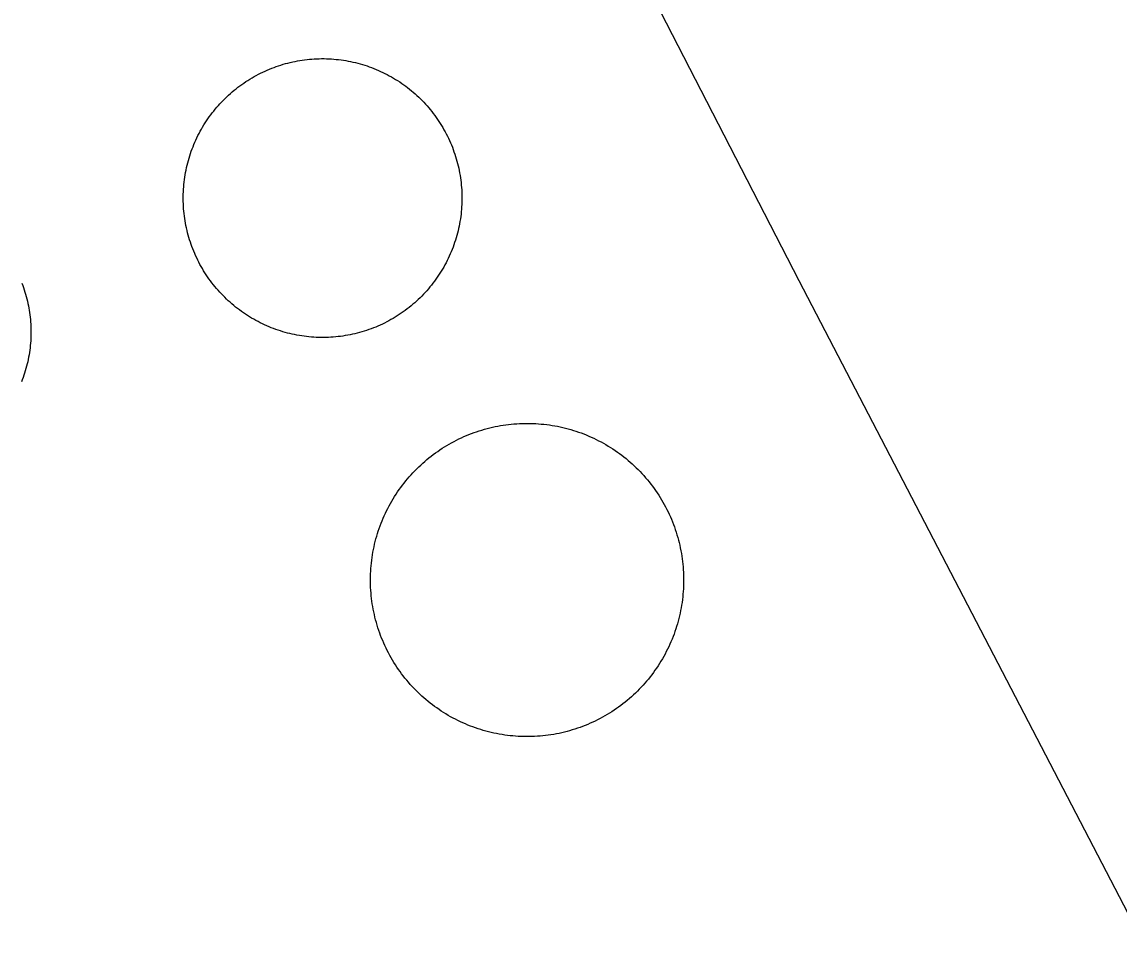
# Model space of a CAD drawing. Extents: x 3651524 to 3689615, y 505651 to 531377.
# Drawn here: x 3679348.8 to 3679434.8, y 515782.6 to 515855.9 of the extents above; entities that cross this region are included whole.
import ezdxf

# ---------------------------------------------------------------- set-up
doc = ezdxf.new("R2010")
doc.units = 0
doc.layers.add('V-DOMW-TANK', color=7, linetype='Continuous')
doc.layers.add('V-UTIL-LINE', color=7, linetype='Continuous')

msp = doc.modelspace()

# ---------------------------------------------------------------- linework, layer by layer
at = {"layer": 'V-DOMW-TANK'}
for points in [[(3679366.854, 515851.505), (3679367.02, 515851.599), (3679367.188, 515851.691), (3679367.356, 515851.781), (3679367.526, 515851.867), (3679367.696, 515851.949), (3679367.87, 515852.031), (3679368.044, 515852.107), (3679368.22, 515852.18), (3679368.396, 515852.252), (3679368.574, 515852.32), (3679368.753, 515852.385), (3679368.933, 515852.447), (3679369.115, 515852.506), (3679369.297, 515852.561), (3679369.48, 515852.613), (3679369.664, 515852.66), (3679369.848, 515852.707), (3679370.035, 515852.752), (3679370.221, 515852.789), (3679370.407, 515852.826), (3679370.594, 515852.858), (3679370.784, 515852.887), (3679370.973, 515852.914), (3679371.163, 515852.936), (3679371.351, 515852.955), (3679371.542, 515852.971), (3679371.73, 515852.985), (3679371.921, 515852.993), (3679372.111, 515853), (3679372.302, 515853.004), (3679372.492, 515853.004), (3679372.681, 515853), (3679372.873, 515852.991), (3679373.064, 515852.981), (3679373.254, 515852.969), (3679373.445, 515852.95), (3679373.633, 515852.928), (3679373.821, 515852.907), (3679374.01, 515852.881), (3679374.198, 515852.85), (3679374.387, 515852.817), (3679374.573, 515852.778), (3679374.759, 515852.74), (3679374.946, 515852.697), (3679375.13, 515852.649), (3679375.314, 515852.6), (3679375.497, 515852.547), (3679375.679, 515852.492), (3679375.859, 515852.432), (3679376.039, 515852.369), (3679376.22, 515852.301), (3679376.396, 515852.236), (3679376.574, 515852.164), (3679376.748, 515852.088), (3679376.922, 515852.01), (3679377.094, 515851.931), (3679377.266, 515851.847), (3679377.436, 515851.759), (3679377.604, 515851.668), (3679377.77, 515851.576), (3679377.936, 515851.48), (3679378.098, 515851.382), (3679378.257, 515851.281), (3679378.419, 515851.177), (3679378.577, 515851.07), (3679378.732, 515850.96), (3679378.886, 515850.849), (3679379.038, 515850.733), (3679379.189, 515850.616), (3679379.337, 515850.495), (3679379.48, 515850.372), (3679379.625, 515850.247), (3679379.767, 515850.12), (3679379.906, 515849.989), (3679380.043, 515849.856), (3679380.176, 515849.721), (3679380.309, 515849.584), (3679380.438, 515849.444), (3679380.565, 515849.303), (3679380.69, 515849.16), (3679380.813, 515849.012), (3679380.932, 515848.865), (3679381.049, 515848.713), (3679381.163, 515848.562), (3679381.276, 515848.406), (3679381.385, 515848.25), (3679381.491, 515848.093), (3679381.593, 515847.933), (3679381.696, 515847.769), (3679381.792, 515847.607), (3679381.888, 515847.443), (3679381.981, 515847.275), (3679382.069, 515847.108), (3679382.155, 515846.938), (3679382.239, 515846.766), (3679382.318, 515846.591), (3679382.396, 515846.417), (3679382.47, 515846.243), (3679382.542, 515846.065), (3679382.609, 515845.887)], [(3679364.063, 515835.014), (3679363.944, 515835.16), (3679363.823, 515835.307), (3679363.708, 515835.459), (3679363.592, 515835.61), (3679363.481, 515835.766), (3679363.37, 515835.921), (3679363.266, 515836.079), (3679363.161, 515836.239), (3679363.061, 515836.401), (3679362.963, 515836.564), (3679362.869, 515836.73), (3679362.776, 515836.896), (3679362.686, 515837.066), (3679362.6, 515837.236), (3679362.518, 515837.406), (3679362.437, 515837.58), (3679362.361, 515837.754), (3679362.287, 515837.928), (3679362.213, 515838.107), (3679362.148, 515838.285), (3679362.082, 515838.463), (3679362.021, 515838.643), (3679361.961, 515838.825), (3679361.906, 515839.008), (3679361.855, 515839.19), (3679361.806, 515839.374), (3679361.761, 515839.561), (3679361.718, 515839.745), (3679361.677, 515839.931), (3679361.642, 515840.12), (3679361.609, 515840.306), (3679361.58, 515840.493), (3679361.554, 515840.683), (3679361.531, 515840.873), (3679361.511, 515841.062), (3679361.494, 515841.252), (3679361.482, 515841.443), (3679361.472, 515841.633), (3679361.466, 515841.824), (3679361.464, 515842.016), (3679361.464, 515842.205), (3679361.468, 515842.395), (3679361.474, 515842.586), (3679361.484, 515842.776), (3679361.499, 515842.966), (3679361.515, 515843.155), (3679361.535, 515843.345), (3679361.558, 515843.534), (3679361.585, 515843.722), (3679361.615, 515843.911), (3679361.65, 515844.099), (3679361.685, 515844.285), (3679361.726, 515844.472), (3679361.767, 515844.658), (3679361.816, 515844.842), (3679361.865, 515845.029), (3679361.918, 515845.209), (3679361.974, 515845.391), (3679362.033, 515845.572), (3679362.094, 515845.752), (3679362.16, 515845.932), (3679362.23, 515846.108), (3679362.301, 515846.286), (3679362.375, 515846.46), (3679362.455, 515846.634), (3679362.535, 515846.806), (3679362.619, 515846.979), (3679362.705, 515847.149), (3679362.795, 515847.316), (3679362.887, 515847.482), (3679362.983, 515847.646), (3679363.082, 515847.81), (3679363.182, 515847.972), (3679363.286, 515848.132), (3679363.393, 515848.289), (3679363.504, 515848.445), (3679363.618, 515848.598), (3679363.731, 515848.75), (3679363.848, 515848.9), (3679363.968, 515849.049), (3679364.091, 515849.194), (3679364.216, 515849.338), (3679364.343, 515849.479), (3679364.474, 515849.62), (3679364.607, 515849.756), (3679364.741, 515849.889), (3679364.878, 515850.022), (3679365.017, 515850.151), (3679365.16, 515850.278), (3679365.304, 515850.403), (3679365.451, 515850.526), (3679365.599, 515850.644), (3679365.748, 515850.761), (3679365.902, 515850.876), (3679366.055, 515850.989), (3679366.213, 515851.097), (3679366.371, 515851.204), (3679366.53, 515851.306), (3679366.692, 515851.406), (3679366.854, 515851.505)], [(3679382.609, 515845.887), (3679382.671, 515845.709), (3679382.736, 515845.529), (3679382.794, 515845.346), (3679382.849, 515845.164), (3679382.902, 515844.982), (3679382.951, 515844.797), (3679382.996, 515844.613), (3679383.039, 515844.427), (3679383.078, 515844.24), (3679383.113, 515844.052), (3679383.146, 515843.866), (3679383.177, 515843.677), (3679383.203, 515843.489), (3679383.226, 515843.296), (3679383.244, 515843.11), (3679383.261, 515842.919), (3679383.275, 515842.729), (3679383.283, 515842.538), (3679383.289, 515842.348), (3679383.293, 515842.158), (3679383.293, 515841.967), (3679383.289, 515841.775), (3679383.281, 515841.586), (3679383.271, 515841.396), (3679383.259, 515841.207), (3679383.24, 515841.017), (3679383.222, 515840.826), (3679383.197, 515840.638), (3679383.17, 515840.449), (3679383.14, 515840.261), (3679383.107, 515840.073), (3679383.07, 515839.886), (3679383.031, 515839.7), (3679382.986, 515839.516), (3679382.939, 515839.329), (3679382.892, 515839.147), (3679382.839, 515838.963), (3679382.781, 515838.78), (3679382.722, 515838.6), (3679382.661, 515838.42), (3679382.595, 515838.242), (3679382.527, 515838.064), (3679382.456, 515837.887), (3679382.38, 515837.711), (3679382.302, 515837.537), (3679382.222, 515837.365), (3679382.138, 515837.193), (3679382.05, 515837.025), (3679381.96, 515836.857), (3679381.866, 515836.689), (3679381.774, 515836.526), (3679381.675, 515836.362), (3679381.573, 515836.202), (3679381.469, 515836.04), (3679381.362, 515835.882), (3679381.254, 515835.727), (3679381.141, 515835.575), (3679381.026, 515835.422), (3679380.907, 515835.272), (3679380.789, 515835.125), (3679380.666, 515834.979), (3679380.541, 515834.834), (3679380.412, 515834.693), (3679380.283, 515834.553), (3679380.15, 515834.418), (3679380.014, 515834.283), (3679379.877, 515834.15), (3679379.738, 515834.021), (3679379.597, 515833.894), (3679379.453, 515833.769), (3679379.306, 515833.648), (3679379.158, 515833.527), (3679379.007, 515833.411), (3679378.853, 515833.296), (3679378.7, 515833.185), (3679378.544, 515833.075), (3679378.386, 515832.97), (3679378.227, 515832.866), (3679378.065, 515832.765), (3679377.899, 515832.667), (3679377.735, 515832.573), (3679377.569, 515832.481), (3679377.401, 515832.391), (3679377.231, 515832.305), (3679377.059, 515832.223), (3679376.885, 515832.143), (3679376.713, 515832.065), (3679376.537, 515831.991), (3679376.361, 515831.92), (3679376.183, 515831.852), (3679376.002, 515831.789), (3679375.822, 515831.725), (3679375.642, 515831.666), (3679375.46, 515831.612), (3679375.275, 515831.559), (3679375.091, 515831.51), (3679374.907, 515831.465), (3679374.72, 515831.422), (3679374.534, 515831.383), (3679374.348, 515831.346)], [(3679348.819, 515835.426), (3679348.887, 515835.254), (3679348.948, 515835.08), (3679349.008, 515834.906), (3679349.063, 515834.729), (3679349.116, 515834.553), (3679349.165, 515834.377), (3679349.215, 515834.199), (3679349.258, 515834.021), (3679349.299, 515833.841), (3679349.335, 515833.66), (3679349.37, 515833.48), (3679349.401, 515833.298), (3679349.43, 515833.116), (3679349.454, 515832.933), (3679349.475, 515832.751), (3679349.493, 515832.569), (3679349.51, 515832.384), (3679349.522, 515832.202), (3679349.53, 515832.018), (3679349.536, 515831.834), (3679349.538, 515831.649), (3679349.538, 515831.465), (3679349.534, 515831.279), (3679349.526, 515831.098), (3679349.516, 515830.914), (3679349.503, 515830.73), (3679349.487, 515830.547), (3679349.467, 515830.363), (3679349.442, 515830.181), (3679349.417, 515829.999), (3679349.387, 515829.82), (3679349.354, 515829.636), (3679349.319, 515829.456), (3679349.28, 515829.276), (3679349.237, 515829.097), (3679349.192, 515828.919), (3679349.143, 515828.741), (3679349.092, 515828.567), (3679349.038, 515828.389), (3679348.981, 515828.213), (3679348.92, 515828.041), (3679348.854, 515827.867), (3679348.789, 515827.695)], [(3679374.348, 515831.346), (3679374.159, 515831.315), (3679373.973, 515831.285), (3679373.782, 515831.258), (3679373.594, 515831.236), (3679373.404, 515831.217), (3679373.215, 515831.201), (3679373.025, 515831.188), (3679372.834, 515831.178), (3679372.644, 515831.172), (3679372.453, 515831.168), (3679372.263, 515831.17), (3679372.072, 515831.172), (3679371.882, 515831.18), (3679371.691, 515831.188), (3679371.501, 515831.205), (3679371.313, 515831.221), (3679371.122, 515831.242), (3679370.934, 515831.264), (3679370.745, 515831.293), (3679370.557, 515831.322), (3679370.37, 515831.356), (3679370.182, 515831.393), (3679369.996, 515831.432), (3679369.811, 515831.475), (3679369.625, 515831.522), (3679369.443, 515831.571), (3679369.258, 515831.625), (3679369.076, 515831.68), (3679368.894, 515831.739), (3679368.718, 515831.803), (3679368.535, 515831.868), (3679368.357, 515831.934), (3679368.183, 515832.008), (3679368.007, 515832.083), (3679367.833, 515832.161), (3679367.661, 515832.241), (3679367.491, 515832.325), (3679367.321, 515832.411), (3679367.153, 515832.501), (3679366.985, 515832.595), (3679366.821, 515832.692), (3679366.657, 515832.79), (3679366.496, 515832.888), (3679366.338, 515832.995), (3679366.18, 515833.101), (3679366.023, 515833.212), (3679365.869, 515833.325), (3679365.717, 515833.439), (3679365.568, 515833.556), (3679365.42, 515833.677), (3679365.275, 515833.8), (3679365.13, 515833.925), (3679364.99, 515834.052), (3679364.851, 515834.183), (3679364.714, 515834.316), (3679364.579, 515834.451), (3679364.448, 515834.588), (3679364.317, 515834.727), (3679364.19, 515834.869), (3679364.063, 515835.014)], [(3679380.062, 515821.184), (3679380.219, 515821.329), (3679380.381, 515821.471), (3679380.545, 515821.608), (3679380.709, 515821.743), (3679380.879, 515821.876), (3679381.049, 515822.007), (3679381.221, 515822.132), (3679381.395, 515822.257), (3679381.573, 515822.378), (3679381.751, 515822.495), (3679381.931, 515822.609), (3679382.116, 515822.72), (3679382.3, 515822.829), (3679382.486, 515822.933), (3679382.675, 515823.033), (3679382.865, 515823.132), (3679383.058, 515823.23), (3679383.25, 515823.316), (3679383.445, 515823.408), (3679383.641, 515823.492), (3679383.84, 515823.572), (3679384.041, 515823.65), (3679384.242, 515823.723), (3679384.442, 515823.793), (3679384.645, 515823.863), (3679384.848, 515823.926), (3679385.057, 515823.986), (3679385.261, 515824.043), (3679385.47, 515824.096), (3679385.677, 515824.145), (3679385.888, 515824.19), (3679386.097, 515824.231), (3679386.308, 515824.27), (3679386.521, 515824.305), (3679386.73, 515824.336), (3679386.943, 515824.362), (3679387.156, 515824.387), (3679387.369, 515824.405), (3679387.582, 515824.42), (3679387.797, 515824.434), (3679388.012, 515824.442), (3679388.225, 515824.446), (3679388.438, 515824.448), (3679388.653, 515824.446), (3679388.866, 515824.44), (3679389.081, 515824.43), (3679389.294, 515824.416), (3679389.507, 515824.397), (3679389.72, 515824.377), (3679389.933, 515824.352), (3679390.144, 515824.324), (3679390.357, 515824.291), (3679390.568, 515824.254), (3679390.777, 515824.215), (3679390.988, 515824.172), (3679391.197, 515824.125), (3679391.403, 515824.074), (3679391.61, 515824.018), (3679391.817, 515823.961), (3679392.022, 515823.9), (3679392.227, 515823.834), (3679392.429, 515823.766), (3679392.63, 515823.693), (3679392.831, 515823.617), (3679393.03, 515823.539), (3679393.226, 515823.455), (3679393.423, 515823.369), (3679393.615, 515823.281), (3679393.81, 515823.187), (3679394, 515823.091), (3679394.191, 515822.992), (3679394.379, 515822.888), (3679394.563, 515822.783), (3679394.748, 515822.673), (3679394.93, 515822.56), (3679395.11, 515822.446), (3679395.288, 515822.327), (3679395.467, 515822.204), (3679395.639, 515822.079), (3679395.811, 515821.952), (3679395.979, 515821.821), (3679396.147, 515821.686), (3679396.31, 515821.551), (3679396.474, 515821.407), (3679396.634, 515821.268), (3679396.79, 515821.123), (3679396.945, 515820.975), (3679397.097, 515820.824), (3679397.246, 515820.67), (3679397.394, 515820.516), (3679397.537, 515820.357), (3679397.678, 515820.195), (3679397.818, 515820.033), (3679397.953, 515819.867), (3679398.086, 515819.699), (3679398.215, 515819.529), (3679398.342, 515819.355), (3679398.465, 515819.181), (3679398.586, 515819.005), (3679398.705, 515818.825)], [(3679380.975, 515802.416), (3679380.807, 515802.547), (3679380.639, 515802.68), (3679380.475, 515802.817), (3679380.311, 515802.957), (3679380.152, 515803.098), (3679379.996, 515803.246), (3679379.84, 515803.393), (3679379.689, 515803.545), (3679379.539, 515803.694), (3679379.394, 515803.852), (3679379.249, 515804.011), (3679379.107, 515804.171), (3679378.968, 515804.335), (3679378.833, 515804.499), (3679378.7, 515804.669), (3679378.571, 515804.839), (3679378.444, 515805.011), (3679378.321, 515805.185), (3679378.198, 515805.363), (3679378.081, 515805.541), (3679377.969, 515805.722), (3679377.856, 515805.906), (3679377.749, 515806.09), (3679377.645, 515806.279), (3679377.545, 515806.467), (3679377.444, 515806.655), (3679377.35, 515806.848), (3679377.258, 515807.043), (3679377.17, 515807.237), (3679377.086, 515807.434), (3679377.004, 515807.63), (3679376.926, 515807.831), (3679376.852, 515808.032), (3679376.781, 515808.234), (3679376.715, 515808.435), (3679376.652, 515808.642), (3679376.59, 515808.847), (3679376.535, 515809.054), (3679376.482, 515809.261), (3679376.433, 515809.469), (3679376.387, 515809.678), (3679376.344, 515809.889), (3679376.308, 515810.098), (3679376.273, 515810.311), (3679376.242, 515810.522), (3679376.213, 515810.735), (3679376.191, 515810.948), (3679376.172, 515811.161), (3679376.154, 515811.374), (3679376.14, 515811.587), (3679376.134, 515811.802), (3679376.129, 515812.017), (3679376.127, 515812.23), (3679376.131, 515812.443), (3679376.138, 515812.658), (3679376.148, 515812.871), (3679376.162, 515813.084), (3679376.179, 515813.299), (3679376.203, 515813.512), (3679376.226, 515813.723), (3679376.254, 515813.936), (3679376.287, 515814.147), (3679376.322, 515814.358), (3679376.363, 515814.569), (3679376.406, 515814.778), (3679376.453, 515814.987), (3679376.504, 515815.196), (3679376.557, 515815.402), (3679376.617, 515815.607), (3679376.676, 515815.814), (3679376.742, 515816.017), (3679376.811, 515816.222), (3679376.883, 515816.422), (3679376.959, 515816.621), (3679377.039, 515816.82), (3679377.121, 515817.018), (3679377.207, 515817.215), (3679377.297, 515817.407), (3679377.389, 515817.602), (3679377.485, 515817.792), (3679377.586, 515817.983), (3679377.688, 515818.169), (3679377.794, 515818.356), (3679377.903, 515818.54), (3679378.016, 515818.722), (3679378.132, 515818.902), (3679378.251, 515819.081), (3679378.372, 515819.257), (3679378.499, 515819.429), (3679378.626, 515819.601), (3679378.757, 515819.771), (3679378.89, 515819.937), (3679379.027, 515820.103), (3679379.167, 515820.264), (3679379.308, 515820.426), (3679379.453, 515820.582), (3679379.603, 515820.735), (3679379.752, 515820.889), (3679379.906, 515821.039), (3679380.062, 515821.184)], [(3679398.705, 515818.825), (3679398.817, 515818.644), (3679398.93, 515818.462), (3679399.036, 515818.276), (3679399.141, 515818.089), (3679399.243, 515817.901), (3679399.344, 515817.713), (3679399.436, 515817.52), (3679399.528, 515817.326), (3679399.616, 515817.131), (3679399.698, 515816.934), (3679399.782, 515816.736), (3679399.86, 515816.537), (3679399.933, 515816.336), (3679400.005, 515816.134), (3679400.071, 515815.931), (3679400.134, 515815.726), (3679400.195, 515815.521), (3679400.251, 515815.314), (3679400.304, 515815.108), (3679400.353, 515814.899), (3679400.398, 515814.69), (3679400.441, 515814.479), (3679400.478, 515814.268), (3679400.513, 515814.057), (3679400.544, 515813.846), (3679400.572, 515813.633), (3679400.593, 515813.42), (3679400.615, 515813.207), (3679400.632, 515812.994), (3679400.644, 515812.781), (3679400.652, 515812.566), (3679400.656, 515812.353), (3679400.658, 515812.138), (3679400.652, 515811.925), (3679400.648, 515811.71), (3679400.638, 515811.497), (3679400.626, 515811.282), (3679400.607, 515811.069), (3679400.585, 515810.856), (3679400.56, 515810.645), (3679400.531, 515810.432), (3679400.499, 515810.221), (3679400.464, 515810.01), (3679400.423, 515809.799), (3679400.38, 515809.59), (3679400.333, 515809.381), (3679400.281, 515809.172), (3679400.228, 515808.966), (3679400.169, 515808.759), (3679400.107, 515808.554), (3679400.044, 515808.351), (3679399.974, 515808.148), (3679399.903, 515807.946), (3679399.827, 515807.747), (3679399.747, 515807.546), (3679399.665, 515807.35), (3679399.579, 515807.153), (3679399.489, 515806.959), (3679399.397, 515806.766), (3679399.301, 515806.576), (3679399.2, 515806.385), (3679399.098, 515806.199), (3679398.991, 515806.012), (3679398.883, 515805.828), (3679398.77, 515805.646), (3679398.653, 515805.466), (3679398.535, 515805.287), (3679398.414, 515805.111), (3679398.289, 515804.937), (3679398.16, 515804.767), (3679398.029, 515804.597), (3679397.896, 515804.429), (3679397.758, 515804.265), (3679397.619, 515804.104), (3679397.478, 515803.944), (3679397.332, 515803.786), (3679397.183, 515803.631), (3679397.033, 515803.479), (3679396.88, 515803.329), (3679396.724, 515803.182), (3679396.566, 515803.041), (3679396.405, 515802.897), (3679396.239, 515802.76), (3679396.077, 515802.621), (3679395.907, 515802.492), (3679395.737, 515802.361), (3679395.565, 515802.236), (3679395.391, 515802.111), (3679395.213, 515801.99), (3679395.035, 515801.873), (3679394.854, 515801.759), (3679394.67, 515801.648), (3679394.486, 515801.54), (3679394.299, 515801.435), (3679394.111, 515801.333), (3679393.92, 515801.234), (3679393.728, 515801.14), (3679393.535, 515801.05), (3679393.341, 515800.962), (3679393.144, 515800.876)], [(3679393.144, 515800.876), (3679392.946, 515800.796), (3679392.745, 515800.718), (3679392.544, 515800.643), (3679392.343, 515800.573), (3679392.139, 515800.503), (3679391.936, 515800.442), (3679391.729, 515800.382), (3679391.524, 515800.327), (3679391.315, 515800.272), (3679391.109, 515800.223), (3679390.898, 515800.176), (3679390.689, 515800.137), (3679390.478, 515800.098), (3679390.267, 515800.063), (3679390.054, 515800.032), (3679389.843, 515800.006), (3679389.63, 515799.981), (3679389.417, 515799.963), (3679389.202, 515799.946), (3679388.989, 515799.934), (3679388.776, 515799.926), (3679388.561, 515799.92), (3679388.348, 515799.92), (3679388.133, 515799.922), (3679387.922, 515799.928), (3679387.705, 515799.94), (3679387.492, 515799.952), (3679387.279, 515799.971), (3679387.066, 515799.991), (3679386.853, 515800.016), (3679386.642, 515800.045), (3679386.431, 515800.077), (3679386.218, 515800.114), (3679386.009, 515800.153), (3679385.798, 515800.196), (3679385.589, 515800.243), (3679385.382, 515800.294), (3679385.175, 515800.35), (3679384.967, 515800.407), (3679384.764, 515800.468), (3679384.559, 515800.536), (3679384.356, 515800.602), (3679384.156, 515800.675), (3679383.953, 515800.751), (3679383.756, 515800.829), (3679383.56, 515800.913), (3679383.363, 515800.999), (3679383.168, 515801.087), (3679382.976, 515801.181), (3679382.783, 515801.277), (3679382.595, 515801.376), (3679382.407, 515801.478), (3679382.222, 515801.585), (3679382.038, 515801.695), (3679381.856, 515801.808), (3679381.675, 515801.923), (3679381.497, 515802.041), (3679381.321, 515802.164), (3679381.147, 515802.289), (3679380.975, 515802.416)]]:
    msp.add_lwpolyline(points, dxfattribs=at)
at = {"layer": 'V-UTIL-LINE'}
msp.add_lwpolyline([(3679278.897, 515454.631), (3679325.116, 515476.78), (3679428.075, 515523.528), (3679467.014, 515541.216), (3679489.64, 515562.452), (3679537.844, 515585.879), (3679459.213, 515740.46), (3679409.715, 515835.606), (3679362.77, 515926.779), (3679294.517, 516075.292), (3679269.834, 516126.795), (3679273.906, 516135.241), (3679248.555, 516186.099)], dxfattribs=at)

doc.saveas('drawing.dxf')
